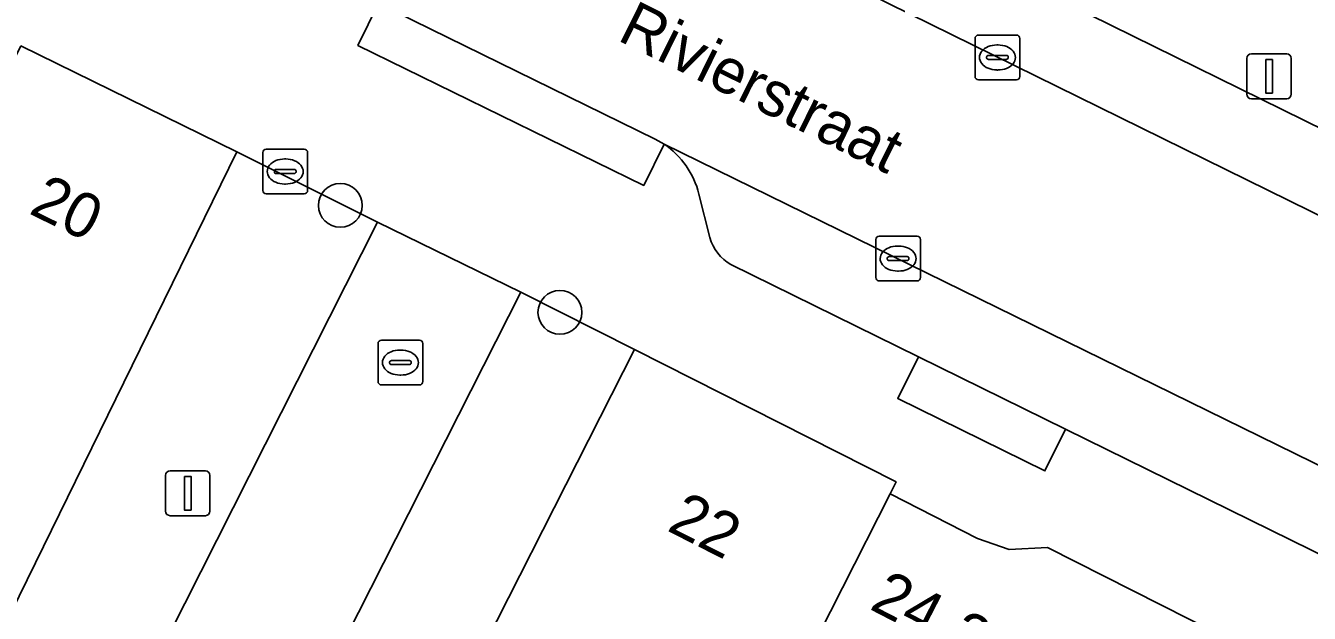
# Model space of a CAD drawing. Extents: x 160349 to 161355, y 381727 to 382854.
# Drawn here: x 160806.76 to 160835.42, y 382454.27 to 382467.38 of the extents above; entities that cross this region are included whole.
import ezdxf

# ---------------------------------------------------------------- set-up
doc = ezdxf.new("R2010")
doc.units = 0
for name, color, linetype in [('IMGEO_Boom', 7, 'Continuous'), ('IMGEO_Brandkraan', 7, 'Continuous'), ('IMGEO_Kolk', 7, 'Continuous'), ('IMGEO_Lichtmast', 7, 'Continuous'), ('IMGEO_Openbare_ruimte_label', 7, 'Continuous'), ('IMGEO_Pand', 7, 'Continuous'), ('IMGEO_Pand_nummerreeks', 7, 'Continuous'), ('IMGEO_Parkeervlak_open', 7, 'Continuous'), ('IMGEO_Rijbaan_lokaal_open', 7, 'Continuous'), ('IMGEO_Voetpad_open', 7, 'Continuous')]:
    doc.layers.add(name, color=color, linetype=linetype)

msp = doc.modelspace()

# ---------------------------------------------------------------- linework, layer by layer
at = {"layer": 'IMGEO_Boom'}
for centre in [(160813.785, 382463.372), (160818.685, 382460.986)]:
    msp.add_circle(centre, 0.489, dxfattribs=at)
at = {"layer": 'IMGEO_Brandkraan'}
for p, q in [((160812.052, 382463.703), (160812.052, 382464.555)), ((160812.127, 382464.629), (160812.979, 382464.629)), ((160812.54, 382464.409), (160812.565, 382464.409)), ((160813.053, 382464.555), (160813.053, 382463.703)), ((160812.311, 382464.123), (160812.311, 382464.135)), ((160812.354, 382464.172), (160812.752, 382464.172)), ((160812.795, 382464.135), (160812.795, 382464.123)), ((160812.749, 382464.086), (160812.351, 382464.086)), ((160812.563, 382463.849), (160812.538, 382463.849)), ((160812.979, 382463.629), (160812.127, 382463.629))]:
    msp.add_line(p, q, dxfattribs=at)
for points in [[(160812.052, 382463.703), (160812.052, 382464.555)], [(160812.127, 382464.629), (160812.979, 382464.629)], [(160813.053, 382464.555), (160813.053, 382463.703)], [(160812.979, 382463.629), (160812.127, 382463.629)]]:
    msp.add_lwpolyline(points, dxfattribs=at)
for centre, radius, start, end in [((160812.129, 382464.553), 0.0765, 91.552, 178.448), ((160812.129, 382464.553), 0.0765, 91.552, 178.448), ((160812.977, 382464.553), 0.0765, 1.552, 88.448), ((160812.977, 382464.553), 0.0765, 1.552, 88.448), ((160812.351, 382464.132), 0.0403, 85.8775, 175.7526), ((160812.348, 382464.122), 0.0366, 178.938, 274.7102), ((160812.752, 382464.129), 0.043, 264.8664, 352.4533), ((160812.756, 382464.134), 0.0386, 1.7309, 96.639), ((160812.129, 382463.705), 0.0765, 181.552, 268.448), ((160812.129, 382463.705), 0.0765, 181.552, 268.448), ((160812.977, 382463.705), 0.0765, 271.552, 358.448), ((160812.977, 382463.705), 0.0765, 271.552, 358.448)]:
    msp.add_arc(centre, radius, start, end, dxfattribs=at)
for centre, major_axis, ratio, start_param, end_param in [((160812.539, 382464.129), (-0.387, 0.002), 0.722429, 4.712389, 7.853982), ((160812.564, 382464.129), (-0.39, 0.002), 0.717154, 1.570796, 4.712389)]:
    msp.add_ellipse(centre, major_axis=major_axis, ratio=ratio, start_param=start_param, end_param=end_param, dxfattribs=at)
at = {"layer": 'IMGEO_Kolk'}
for p, q in [((160827.953, 382466.248), (160827.953, 382467.1)), ((160828.028, 382467.174), (160828.88, 382467.174)), ((160828.954, 382467.1), (160828.954, 382466.248)), ((160828.212, 382466.668), (160828.212, 382466.68)), ((160828.255, 382466.717), (160828.653, 382466.717)), ((160828.441, 382466.954), (160828.466, 382466.954)), ((160828.696, 382466.68), (160828.696, 382466.668)), ((160828.65, 382466.631), (160828.252, 382466.631)), ((160828.464, 382466.394), (160828.439, 382466.394)), ((160828.88, 382466.174), (160828.028, 382466.174)), ((160825.811, 382462.686), (160826.663, 382462.686)), ((160825.736, 382461.76), (160825.736, 382462.612)), ((160826.224, 382462.466), (160826.249, 382462.466)), ((160826.737, 382462.612), (160826.737, 382461.76)), ((160825.995, 382462.18), (160825.995, 382462.192)), ((160826.433, 382462.143), (160826.035, 382462.143)), ((160826.038, 382462.229), (160826.436, 382462.229)), ((160826.479, 382462.192), (160826.479, 382462.18)), ((160826.247, 382461.906), (160826.222, 382461.906)), ((160826.663, 382461.686), (160825.811, 382461.686)), ((160814.7, 382460.365), (160815.552, 382460.365)), ((160814.625, 382459.439), (160814.625, 382460.291)), ((160815.113, 382460.145), (160815.138, 382460.145)), ((160815.626, 382460.291), (160815.626, 382459.439)), ((160814.884, 382459.859), (160814.884, 382459.871)), ((160815.322, 382459.822), (160814.924, 382459.822)), ((160814.927, 382459.908), (160815.325, 382459.908)), ((160815.368, 382459.871), (160815.368, 382459.859)), ((160815.136, 382459.585), (160815.111, 382459.585)), ((160815.552, 382459.365), (160814.7, 382459.365))]:
    msp.add_line(p, q, dxfattribs=at)
for points in [[(160827.953, 382466.248), (160827.953, 382467.1)], [(160828.028, 382467.174), (160828.88, 382467.174)], [(160828.954, 382467.1), (160828.954, 382466.248)], [(160828.88, 382466.174), (160828.028, 382466.174)], [(160825.811, 382462.686), (160826.663, 382462.686)], [(160825.736, 382461.76), (160825.736, 382462.612)], [(160826.737, 382462.612), (160826.737, 382461.76)], [(160826.663, 382461.686), (160825.811, 382461.686)], [(160814.7, 382460.365), (160815.552, 382460.365)], [(160814.625, 382459.439), (160814.625, 382460.291)], [(160815.626, 382460.291), (160815.626, 382459.439)], [(160815.552, 382459.365), (160814.7, 382459.365)]]:
    msp.add_lwpolyline(points, dxfattribs=at)
for centre, radius, start, end in [((160828.03, 382467.098), 0.0765, 91.552, 178.448), ((160828.03, 382467.098), 0.0765, 91.552, 178.448), ((160828.878, 382467.098), 0.0765, 1.552, 88.448), ((160828.878, 382467.098), 0.0765, 1.552, 88.448), ((160828.252, 382466.677), 0.0403, 85.8775, 175.7526), ((160828.657, 382466.679), 0.0386, 1.7309, 96.639), ((160828.249, 382466.667), 0.0366, 178.938, 274.7102), ((160828.653, 382466.674), 0.043, 264.8664, 352.4533), ((160828.03, 382466.25), 0.0765, 181.552, 268.448), ((160828.03, 382466.25), 0.0765, 181.552, 268.448), ((160828.878, 382466.25), 0.0765, 271.552, 358.448), ((160828.878, 382466.25), 0.0765, 271.552, 358.448), ((160825.813, 382462.61), 0.0765, 91.552, 178.448), ((160825.813, 382462.61), 0.0765, 91.552, 178.448), ((160826.661, 382462.61), 0.0765, 1.552, 88.448), ((160826.661, 382462.61), 0.0765, 1.552, 88.448), ((160826.035, 382462.189), 0.0403, 85.8775, 175.7526), ((160826.032, 382462.179), 0.0366, 178.938, 274.7102), ((160826.436, 382462.186), 0.043, 264.8664, 352.4533), ((160826.44, 382462.191), 0.0386, 1.7309, 96.639), ((160825.813, 382461.762), 0.0765, 181.552, 268.448), ((160825.813, 382461.762), 0.0765, 181.552, 268.448), ((160826.661, 382461.762), 0.0765, 271.552, 358.448), ((160826.661, 382461.762), 0.0765, 271.552, 358.448), ((160814.702, 382460.289), 0.0765, 91.552, 178.448), ((160814.702, 382460.289), 0.0765, 91.552, 178.448), ((160815.55, 382460.289), 0.0765, 1.552, 88.448), ((160815.55, 382460.289), 0.0765, 1.552, 88.448), ((160814.924, 382459.868), 0.0403, 85.8775, 175.7526), ((160814.921, 382459.858), 0.0366, 178.938, 274.7102), ((160815.325, 382459.865), 0.043, 264.8664, 352.4533), ((160815.329, 382459.87), 0.0386, 1.7309, 96.639), ((160814.702, 382459.441), 0.0765, 181.552, 268.448), ((160814.702, 382459.441), 0.0765, 181.552, 268.448), ((160815.55, 382459.441), 0.0765, 271.552, 358.448), ((160815.55, 382459.441), 0.0765, 271.552, 358.448)]:
    msp.add_arc(centre, radius, start, end, dxfattribs=at)
for centre, major_axis, ratio, start_param, end_param in [((160828.44, 382466.674), (-0.387, 0.002), 0.722429, 4.712389, 7.853982), ((160828.465, 382466.674), (-0.39, 0.002), 0.717154, 1.570796, 4.712389), ((160826.223, 382462.186), (-0.387, 0.002), 0.722429, 4.712389, 7.853982), ((160826.248, 382462.186), (-0.39, 0.002), 0.717154, 1.570796, 4.712389), ((160815.112, 382459.865), (-0.387, 0.002), 0.722429, 4.712389, 7.853982), ((160815.137, 382459.865), (-0.39, 0.002), 0.717154, 1.570796, 4.712389)]:
    msp.add_ellipse(centre, major_axis=major_axis, ratio=ratio, start_param=start_param, end_param=end_param, dxfattribs=at)
at = {"layer": 'IMGEO_Lichtmast'}
for p, q in [((160834.123, 382466.753), (160834.913, 382466.753)), ((160834.913, 382466.753), (160834.123, 382466.753)), ((160834.023, 382465.853), (160834.023, 382466.653)), ((160834.023, 382466.653), (160834.023, 382465.853)), ((160835.013, 382466.653), (160835.013, 382465.853)), ((160835.013, 382465.853), (160835.013, 382466.653)), ((160834.913, 382465.753), (160834.123, 382465.753)), ((160834.123, 382465.753), (160834.913, 382465.753)), ((160809.883, 382456.548), (160809.883, 382457.348)), ((160809.883, 382457.348), (160809.883, 382456.548)), ((160809.983, 382457.448), (160810.773, 382457.448)), ((160810.773, 382457.448), (160809.983, 382457.448)), ((160810.873, 382457.348), (160810.873, 382456.548)), ((160810.873, 382456.548), (160810.873, 382457.348)), ((160810.773, 382456.448), (160809.983, 382456.448)), ((160809.983, 382456.448), (160810.773, 382456.448))]:
    msp.add_line(p, q, dxfattribs=at)
for points in [[(160834.443, 382466.628), (160834.593, 382466.628), (160834.593, 382465.878), (160834.443, 382465.878), (160834.443, 382466.628)], [(160810.303, 382457.323), (160810.453, 382457.323), (160810.453, 382456.573), (160810.303, 382456.573), (160810.303, 382457.323)]]:
    msp.add_lwpolyline(points, dxfattribs=at)
for centre, start, end in [((160834.123, 382466.653), 90, 180), ((160834.123, 382466.653), 90, 180), ((160834.913, 382466.653), 0, 90), ((160834.913, 382466.653), 360, 90), ((160834.123, 382465.853), 180, 270), ((160834.123, 382465.853), 180, 270), ((160834.913, 382465.853), 270, 0), ((160834.913, 382465.853), 270, 0), ((160809.983, 382457.348), 90, 180), ((160809.983, 382457.348), 90, 180), ((160810.773, 382457.348), 0, 90), ((160810.773, 382457.348), 360, 90), ((160809.983, 382456.548), 180, 270), ((160809.983, 382456.548), 180, 270), ((160810.773, 382456.548), 270, 0), ((160810.773, 382456.548), 270, 0)]:
    msp.add_arc(centre, 0.1, start, end, dxfattribs=at)
at = {"layer": 'IMGEO_Pand'}
for points in [[(160806.654, 382466.931), (160803.006, 382459.486), (160802.644, 382459.663), (160800.004, 382454.276), (160799.273, 382452.786), (160804.451, 382450.248), (160811.471, 382464.57)], [(160811.341, 382442.201), (160817.174, 382439.245), (160820.208, 382445.299), (160822.219, 382449.312), (160823.931, 382452.741), (160826.058, 382456.938), (160826.191, 382457.2), (160820.35, 382460.16), (160815.748, 382451.078), (160813.307, 382446.081)], [(160826.705, 382440.655), (160833.366, 382453.82), (160829.57, 382455.741), (160828.716, 382455.694), (160828.005, 382455.935), (160826.058, 382456.938), (160823.931, 382452.741), (160822.219, 382449.312), (160820.208, 382445.299), (160817.174, 382439.245), (160809.63, 382424.165), (160817.133, 382420.37)]]:
    msp.add_lwpolyline(points, close=True, dxfattribs=at)
at = {"layer": 'IMGEO_Parkeervlak_open'}
for points in [[(160873.467, 382446.511), (160854.226, 382456.033), (160853.754, 382455.086), (160852.678, 382455.593), (160853.171, 382456.467), (160848.514, 382458.762), (160845.113, 382460.438), (160839.183, 382463.36), (160835.775, 382465.039), (160825.252, 382470.222), (160821.736, 382471.957), (160812.178, 382476.666), (160811.72, 382475.748), (160810.662, 382476.305), (160811.136, 382477.167), (160802.625, 382481.346)], [(160799.626, 382480.864), (160839.679, 382461.164), (160842.825, 382459.616), (160861.02, 382450.667), (160874.98, 382443.774)], [(160878.988, 382436.022), (160879.336, 382436.034), (160854.094, 382448.508), (160840.591, 382455.134), (160837.442, 382456.68), (160821.012, 382464.742)], [(160821.79, 382463.624), (160822.03, 382462.654)], [(160822.504, 382462.052), (160826.688, 382459.995), (160829.974, 382458.379), (160845.993, 382450.503), (160849.17, 382448.941), (160861.925, 382442.669), (160862.38, 382443.557), (160863.432, 382443.036), (160863.008, 382442.118), (160876.49, 382435.486)]]:
    msp.add_lwpolyline(points, dxfattribs=at)
for centre, radius, start, end in [((160819.92, 382463.153), 1.928, 14.1498, 55.5172), ((160823.032, 382462.956), 1.047, 196.7485, 239.6835)]:
    msp.add_arc(centre, radius, start, end, dxfattribs=at)
at = {"layer": 'IMGEO_Rijbaan_lokaal_open'}
for points in [[(160789.03, 382486.075), (160786.792, 382481.538), (160793.451, 382478.275), (160814.21, 382468.085), (160814.633, 382467.878), (160820.815, 382464.849), (160821.012, 382464.742), (160837.442, 382456.68), (160839.679, 382461.164), (160799.626, 382480.864), (160798.965, 382481.189), (160790.975, 382485.118)], [(160787.972, 382402.587), (160817.81, 382461.435), (160814.61, 382462.995), (160784.86, 382404.148)]]:
    msp.add_lwpolyline(points, close=True, dxfattribs=at)
at = {"layer": 'IMGEO_Voetpad_open'}
for points in [[(160802.625, 382481.346), (160811.136, 382477.167), (160810.662, 382476.305), (160811.72, 382475.748), (160812.178, 382476.666), (160821.736, 382471.957), (160822.196, 382472.89), (160825.712, 382471.155), (160825.252, 382470.222), (160835.775, 382465.039), (160836.235, 382465.972), (160839.643, 382464.293), (160839.183, 382463.36), (160845.113, 382460.438), (160845.573, 382461.371), (160848.974, 382459.695), (160848.514, 382458.762), (160853.171, 382456.467), (160852.678, 382455.593), (160853.754, 382455.086), (160854.226, 382456.033), (160873.467, 382446.511)], [(160821.012, 382464.742), (160820.558, 382463.817), (160814.175, 382466.944), (160814.633, 382467.878), (160814.21, 382468.085)], [(160806.654, 382466.931), (160811.471, 382464.57), (160814.61, 382462.995), (160817.81, 382461.435), (160820.35, 382460.16), (160826.191, 382457.2), (160826.058, 382456.938), (160828.005, 382455.935), (160828.716, 382455.694), (160829.57, 382455.741), (160833.366, 382453.82)], [(160822.03, 382462.654), (160821.79, 382463.624)], [(160876.49, 382435.486), (160863.008, 382442.118), (160863.432, 382443.036), (160862.38, 382443.557), (160861.925, 382442.669), (160849.17, 382448.941), (160848.711, 382448.008), (160845.534, 382449.57), (160845.993, 382450.503), (160829.974, 382458.379), (160829.515, 382457.446), (160826.229, 382459.062), (160826.688, 382459.995), (160822.504, 382462.052)]]:
    msp.add_lwpolyline(points, dxfattribs=at)
for points in [[(160814.633, 382467.878), (160814.175, 382466.944), (160820.558, 382463.817), (160821.012, 382464.742), (160820.815, 382464.849)], [(160814.61, 382462.995), (160811.471, 382464.57), (160804.451, 382450.248), (160799.634, 382440.423), (160794.801, 382430.563), (160794.252, 382430.832), (160793.81, 382429.964), (160792.537, 382427.492), (160789.307, 382421.003), (160788.269, 382418.918), (160788.255, 382418.892), (160783.233, 382409.281), (160781.606, 382405.78), (160784.86, 382404.148)], [(160811.341, 382442.201), (160813.307, 382446.081), (160815.748, 382451.078), (160820.35, 382460.16), (160817.81, 382461.435), (160787.972, 382402.587), (160789.995, 382401.572), (160790.69, 382401.241), (160790.817, 382401.926), (160792.191, 382404.564), (160797.186, 382414.172), (160803.718, 382427.159)], [(160826.688, 382459.995), (160826.229, 382459.062), (160829.515, 382457.446), (160829.974, 382458.379)]]:
    msp.add_lwpolyline(points, close=True, dxfattribs=at)
for centre, radius, start, end in [((160819.92, 382463.153), 1.928, 14.1498, 55.5172), ((160823.032, 382462.956), 1.047, 196.7485, 239.6835)]:
    msp.add_arc(centre, radius, start, end, dxfattribs=at)

# ---------------------------------------------------------------- texts
at = {"layer": 'IMGEO_Openbare_ruimte_label'}
msp.add_text('Rivierstraat', height=1, rotation=333.6399, dxfattribs=at).set_placement((160819.943, 382467.07))
at = {"layer": 'IMGEO_Pand_nummerreeks'}
for s, rotation, p in [('20', 333.8865, (160806.803, 382463.205)), ('22', 333.1258, (160821.049, 382456.128)), ('24-24A', 332.7444, (160825.571, 382454.377))]:
    msp.add_text(s, height=1, rotation=rotation, dxfattribs=at).set_placement(p)

doc.saveas('drawing.dxf')
